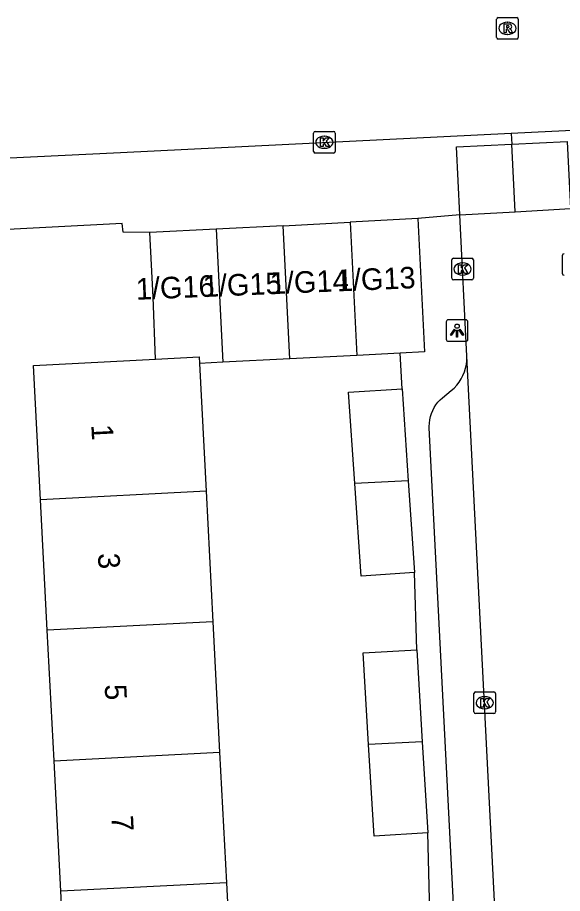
# Model space of a CAD drawing. Extents: x 161084 to 161928, y 385355 to 386522.
# Drawn here: x 161501.98 to 161527.19, y 385712.57 to 385753.12 of the extents above; entities that cross this region are included whole.
import ezdxf

# ---------------------------------------------------------------- set-up
doc = ezdxf.new("R2010")
doc.units = 0
for name, color, linetype in [('IMGEO_Kolk', 7, 'Continuous'), ('IMGEO_Lichtpunt', 7, 'Continuous'), ('IMGEO_Pand', 7, 'Continuous'), ('IMGEO_Pand_nummerreeks', 7, 'Continuous'), ('IMGEO_Rijbaan_lokaal_gesloten', 7, 'Continuous'), ('IMGEO_Rijbaan_lokaal_open', 7, 'Continuous'), ('IMGEO_Rioolput', 7, 'Continuous'), ('IMGEO_Voetpad_open', 7, 'Continuous')]:
    doc.layers.add(name, color=color, linetype=linetype)

msp = doc.modelspace()

# ---------------------------------------------------------------- linework, layer by layer
at = {"layer": 'IMGEO_Kolk'}
for p, q in [((161515.671, 385746.919), (161515.671, 385747.771)), ((161515.746, 385747.845), (161516.598, 385747.845)), ((161516.159, 385747.625), (161516.184, 385747.625)), ((161516.672, 385747.771), (161516.672, 385746.919)), ((161516.598, 385746.845), (161515.746, 385746.845)), ((161516.182, 385747.065), (161516.157, 385747.065)), ((161522.139, 385741.976), (161522.991, 385741.976)), ((161527.187, 385741.259), (161527.187, 385742.111)), ((161522.064, 385741.05), (161522.064, 385741.902)), ((161522.552, 385741.756), (161522.577, 385741.756)), ((161523.065, 385741.902), (161523.065, 385741.05)), ((161522.575, 385741.196), (161522.55, 385741.196)), ((161522.991, 385740.976), (161522.139, 385740.976)), ((161523.09, 385720.971), (161523.09, 385721.823)), ((161523.165, 385721.897), (161524.017, 385721.897)), ((161523.578, 385721.677), (161523.603, 385721.677)), ((161524.091, 385721.823), (161524.091, 385720.971)), ((161524.017, 385720.897), (161523.165, 385720.897)), ((161523.601, 385721.117), (161523.576, 385721.117))]:
    msp.add_line(p, q, dxfattribs=at)
for points in [[(161515.671, 385746.919), (161515.671, 385747.771)], [(161515.746, 385747.845), (161516.598, 385747.845)], [(161516.672, 385747.771), (161516.672, 385746.919)], [(161515.992, 385747.545), (161516.115, 385747.545), (161516.115, 385747.394), (161516.245, 385747.545), (161516.409, 385747.545), (161516.263, 385747.394), (161516.416, 385747.145), (161516.264, 385747.145), (161516.179, 385747.309), (161516.115, 385747.242), (161516.115, 385747.145), (161515.992, 385747.145), (161515.992, 385747.545)], [(161516.598, 385746.845), (161515.746, 385746.845)], [(161522.139, 385741.976), (161522.991, 385741.976)], [(161527.187, 385741.259), (161527.187, 385742.111)], [(161522.064, 385741.05), (161522.064, 385741.902)], [(161522.385, 385741.676), (161522.508, 385741.676), (161522.508, 385741.525), (161522.638, 385741.676), (161522.802, 385741.676), (161522.656, 385741.525), (161522.809, 385741.276), (161522.657, 385741.276), (161522.572, 385741.44), (161522.508, 385741.373), (161522.508, 385741.276), (161522.385, 385741.276), (161522.385, 385741.676)], [(161523.065, 385741.902), (161523.065, 385741.05)], [(161522.991, 385740.976), (161522.139, 385740.976)], [(161523.09, 385720.971), (161523.09, 385721.823)], [(161523.165, 385721.897), (161524.017, 385721.897)], [(161524.091, 385721.823), (161524.091, 385720.971)], [(161523.411, 385721.597), (161523.534, 385721.597), (161523.534, 385721.446), (161523.664, 385721.597), (161523.828, 385721.597), (161523.682, 385721.446), (161523.835, 385721.197), (161523.683, 385721.197), (161523.598, 385721.361), (161523.534, 385721.294), (161523.534, 385721.197), (161523.411, 385721.197), (161523.411, 385721.597)], [(161524.017, 385720.897), (161523.165, 385720.897)]]:
    msp.add_lwpolyline(points, dxfattribs=at)
for centre, start, end in [((161515.748, 385747.769), 91.552, 178.448), ((161515.748, 385747.769), 91.552, 178.448), ((161516.596, 385747.769), 1.552, 88.448), ((161516.596, 385747.769), 1.552, 88.448), ((161515.748, 385746.921), 181.552, 268.448), ((161515.748, 385746.921), 181.552, 268.448), ((161516.596, 385746.921), 271.552, 358.448), ((161516.596, 385746.921), 271.552, 358.448), ((161522.141, 385741.9), 91.552, 178.448), ((161522.141, 385741.9), 91.552, 178.448), ((161522.989, 385741.9), 1.552, 88.448), ((161522.989, 385741.9), 1.552, 88.448), ((161527.264, 385742.109), 91.552, 178.448), ((161527.264, 385742.109), 91.552, 178.448), ((161527.264, 385741.261), 181.552, 268.448), ((161527.264, 385741.261), 181.552, 268.448), ((161522.141, 385741.052), 181.552, 268.448), ((161522.141, 385741.052), 181.552, 268.448), ((161522.989, 385741.052), 271.552, 358.448), ((161522.989, 385741.052), 271.552, 358.448), ((161523.167, 385721.821), 91.552, 178.448), ((161523.167, 385721.821), 91.552, 178.448), ((161524.015, 385721.821), 1.552, 88.448), ((161524.015, 385721.821), 1.552, 88.448), ((161523.167, 385720.973), 181.552, 268.448), ((161523.167, 385720.973), 181.552, 268.448), ((161524.015, 385720.973), 271.552, 358.448), ((161524.015, 385720.973), 271.552, 358.448)]:
    msp.add_arc(centre, 0.0765, start, end, dxfattribs=at)
for centre, major_axis, ratio, start_param, end_param in [((161516.158, 385747.345), (-0.387, 0.002), 0.722429, 4.712389, 7.853982), ((161516.183, 385747.345), (-0.39, 0.002), 0.717154, 1.570796, 4.712389), ((161522.551, 385741.476), (-0.387, 0.002), 0.722429, 4.712389, 7.853982), ((161522.576, 385741.476), (-0.39, 0.002), 0.717154, 1.570796, 4.712389), ((161523.577, 385721.397), (-0.387, 0.002), 0.722429, 4.712389, 7.853982), ((161523.602, 385721.397), (-0.39, 0.002), 0.717154, 1.570796, 4.712389)]:
    msp.add_ellipse(centre, major_axis=major_axis, ratio=ratio, start_param=start_param, end_param=end_param, dxfattribs=at)
at = {"layer": 'IMGEO_Lichtpunt'}
for p, q in [((161522.716, 385739.127), (161521.908, 385739.127)), ((161522.716, 385739.127), (161521.908, 385739.127)), ((161521.814, 385739.032), (161521.814, 385738.225)), ((161521.814, 385739.032), (161521.814, 385738.225)), ((161522.81, 385738.225), (161522.81, 385739.032)), ((161522.81, 385738.225), (161522.81, 385739.032)), ((161521.908, 385738.131), (161522.716, 385738.131)), ((161521.908, 385738.131), (161522.716, 385738.131))]:
    msp.add_line(p, q, dxfattribs=at)
for points in [[(161522.188, 385738.696), (161522.227, 385738.668), (161522.039, 385738.406), (161522.001, 385738.433), (161522.188, 385738.696)], [(161522.4, 385738.668), (161522.438, 385738.695), (161522.625, 385738.433), (161522.586, 385738.405), (161522.4, 385738.668)], [(161522.29, 385738.648), (161522.337, 385738.648), (161522.337, 385738.326), (161522.29, 385738.326), (161522.29, 385738.648)]]:
    msp.add_lwpolyline(points, dxfattribs=at)
msp.add_circle((161522.313, 385738.83), 0.0994, dxfattribs=at)
for centre, start, end in [((161521.908, 385739.032), 90, 180), ((161521.908, 385739.032), 90, 180), ((161522.716, 385739.032), 0, 90), ((161522.716, 385739.032), 0, 90), ((161521.908, 385738.225), 180, 270), ((161521.908, 385738.225), 180, 270), ((161522.716, 385738.225), 270, 0), ((161522.716, 385738.225), 270, 360)]:
    msp.add_arc(centre, 0.0946, start, end, dxfattribs=at)
at = {"layer": 'IMGEO_Pand'}
for points in [[(161514.26, 385743.483), (161517.359, 385743.645)], [(161520.498, 385743.809), (161517.359, 385743.645)], [(161517.359, 385743.645), (161517.677, 385737.477)], [(161520.498, 385743.809), (161520.808, 385737.638), (161519.676, 385737.58)], [(161511.16, 385743.322), (161508.104, 385743.162)], [(161508.362, 385737.3), (161508.26, 385740.166), (161508.104, 385743.162)], [(161514.26, 385743.483), (161511.16, 385743.322)], [(161511.16, 385743.322), (161511.477, 385737.158)], [(161514.577, 385737.318), (161514.26, 385743.483)], [(161517.677, 385737.477), (161514.577, 385737.318)], [(161519.676, 385737.58), (161517.677, 385737.477)], [(161503.044, 385730.795), (161502.724, 385737.01), (161508.362, 385737.3)], [(161508.362, 385737.3), (161510.387, 385737.404), (161510.402, 385737.103)], [(161511.477, 385737.158), (161510.402, 385737.103)], [(161510.402, 385737.103), (161510.706, 385731.189)], [(161514.577, 385737.318), (161511.477, 385737.158)], [(161517.58, 385731.542), (161517.295, 385735.769), (161519.768, 385735.936)], [(161519.768, 385735.936), (161520.056, 385731.67)], [(161520.056, 385731.67), (161517.58, 385731.542)], [(161520.342, 385727.427), (161517.869, 385727.26), (161517.58, 385731.542)], [(161520.056, 385731.67), (161520.342, 385727.427)], [(161510.706, 385731.189), (161503.044, 385730.795)], [(161510.706, 385731.189), (161511.017, 385725.146)], [(161503.355, 385724.752), (161503.044, 385730.795)], [(161511.017, 385725.146), (161503.355, 385724.752)], [(161511.017, 385725.146), (161511.328, 385719.103)], [(161503.666, 385718.709), (161503.355, 385724.752)], [(161518.222, 385719.458), (161517.97, 385723.706), (161520.449, 385723.853)], [(161520.449, 385723.853), (161520.702, 385719.585)], [(161520.702, 385719.585), (161518.222, 385719.458)], [(161520.952, 385715.37), (161518.473, 385715.223), (161518.222, 385719.458)], [(161520.702, 385719.585), (161520.952, 385715.37)], [(161503.666, 385718.709), (161511.328, 385719.103)], [(161511.328, 385719.103), (161511.639, 385713.06)], [(161503.977, 385712.666), (161503.666, 385718.709)], [(161511.639, 385713.06), (161503.977, 385712.666)], [(161511.639, 385713.06), (161511.95, 385707.017)], [(161504.288, 385706.623), (161503.977, 385712.666)]]:
    msp.add_lwpolyline(points, dxfattribs=at)
at = {"layer": 'IMGEO_Rijbaan_lokaal_gesloten'}
for points in [[(161591.171, 385750.942), (161578.574, 385750.39), (161572.774, 385750.11), (161570.507, 385750), (161566.659, 385749.814), (161543.029, 385748.648), (161524.82, 385747.75)], [(161524.82, 385747.75), (161506.744, 385746.859), (161500, 385746.526), (161476.551, 385745.201), (161458.492, 385744.297)]]:
    msp.add_lwpolyline(points, dxfattribs=at)
at = {"layer": 'IMGEO_Rijbaan_lokaal_open'}
for points in [[(161522.438, 385743.98), (161524.999, 385744.128)], [(161522.77, 385737.447), (161522.438, 385743.98)], [(161524.999, 385744.128), (161527.559, 385744.275)], [(161526.054, 385672.673), (161522.77, 385737.447)]]:
    msp.add_lwpolyline(points, dxfattribs=at)
at = {"layer": 'IMGEO_Rioolput'}
for p, q in [((161524.143, 385752.194), (161524.143, 385753.046)), ((161524.218, 385753.12), (161525.07, 385753.12)), ((161524.631, 385752.9), (161524.656, 385752.9)), ((161525.144, 385753.046), (161525.144, 385752.194)), ((161525.07, 385752.12), (161524.218, 385752.12)), ((161524.654, 385752.34), (161524.629, 385752.34))]:
    msp.add_line(p, q, dxfattribs=at)
for points in [[(161524.143, 385752.194), (161524.143, 385753.046)], [(161524.218, 385753.12), (161525.07, 385753.12)], [(161525.144, 385753.046), (161525.144, 385752.194)], [(161524.732, 385752.818), (161524.48, 385752.82), (161524.48, 385752.42)], [(161524.48, 385752.42), (161524.604, 385752.42), (161524.604, 385752.582), (161524.615, 385752.582)], [(161524.658, 385752.739), (161524.604, 385752.739), (161524.604, 385752.658)], [(161524.604, 385752.658), (161524.656, 385752.658)], [(161524.662, 385752.553), (161524.733, 385752.42), (161524.873, 385752.42), (161524.808, 385752.546)], [(161525.07, 385752.12), (161524.218, 385752.12)]]:
    msp.add_lwpolyline(points, dxfattribs=at)
for centre, radius, start, end in [((161524.22, 385753.044), 0.0765, 91.552, 178.448), ((161524.22, 385753.044), 0.0765, 91.552, 178.448), ((161525.068, 385753.044), 0.0765, 1.552, 88.448), ((161525.068, 385753.044), 0.0765, 1.552, 88.448), ((161524.614, 385752.529), 0.0533, 26.0293, 88.6989), ((161524.64, 385752.847), 0.19, 274.7715, 282.9687), ((161524.664, 385752.643), 0.0964, 77.0061, 93.1865), ((161524.678, 385752.7), 0.0378, 276.6634, 79.6772), ((161524.731, 385752.708), 0.109, 350.3612, 89.416), ((161524.729, 385752.708), 0.112, 277.5842, 350.9817), ((161524.713, 385752.493), 0.108, 29.5134, 73.7905), ((161524.22, 385752.196), 0.0765, 181.552, 268.448), ((161524.22, 385752.196), 0.0765, 181.552, 268.448), ((161525.068, 385752.196), 0.0765, 271.552, 358.448), ((161525.068, 385752.196), 0.0765, 271.552, 358.448)]:
    msp.add_arc(centre, radius, start, end, dxfattribs=at)
for centre, major_axis, ratio, start_param, end_param in [((161524.63, 385752.62), (-0.387, 0.002), 0.722429, 4.712389, 7.853982), ((161524.655, 385752.62), (-0.39, 0.002), 0.717154, 1.570796, 4.712389)]:
    msp.add_ellipse(centre, major_axis=major_axis, ratio=ratio, start_param=start_param, end_param=end_param, dxfattribs=at)
at = {"layer": 'IMGEO_Voetpad_open'}
for points in [[(161524.82, 385747.75), (161524.844, 385747.262)], [(161522.438, 385743.98), (161522.282, 385747.136), (161524.844, 385747.262)], [(161524.844, 385747.262), (161527.405, 385747.388), (161527.559, 385744.275)], [(161524.999, 385744.128), (161524.844, 385747.262)], [(161522.438, 385743.98), (161520.498, 385743.809)], [(161508.104, 385743.162), (161506.866, 385743.186), (161506.812, 385743.591), (161500.033, 385743.232), (161493.92, 385742.831)], [(161519.768, 385735.936), (161519.676, 385737.58)], [(161523.932, 385677.02), (161521.026, 385734.119), (161521.024, 385734.192), (161521.029, 385734.343), (161521.048, 385734.493), (161521.08, 385734.641), (161521.125, 385734.786), (161521.183, 385734.926), (161521.253, 385735.06), (161521.335, 385735.187), (161521.428, 385735.307), (161521.531, 385735.418), (161521.644, 385735.519), (161522.041, 385735.846), (161522.174, 385735.966), (161522.296, 385736.097), (161522.405, 385736.238), (161522.502, 385736.389), (161522.584, 385736.547), (161522.652, 385736.712), (161522.705, 385736.883), (161522.743, 385737.058), (161522.765, 385737.235), (161522.771, 385737.414), (161522.77, 385737.447)], [(161520.449, 385723.853), (161520.342, 385727.427)], [(161521.05, 385711.681), (161520.952, 385715.37)]]:
    msp.add_lwpolyline(points, dxfattribs=at)

# ---------------------------------------------------------------- texts
at = {"layer": 'IMGEO_Pand_nummerreeks'}
for s, rotation, p in [('1/G13', 2.4064, (161516.77, 385740.439)), ('1/G16', 2.4064, (161507.473, 385740.049)), ('1/G15', 2.4064, (161510.572, 385740.179)), ('1/G14', 2.4064, (161513.671, 385740.309)), ('1', 272.9455, (161505.388, 385734.264)), ('3', 272.9455, (161505.695, 385728.306)), ('5', 272.9455, (161506.007, 385722.235)), ('7', 272.9455, (161506.32, 385716.163))]:
    msp.add_text(s, height=1, rotation=rotation, dxfattribs=at).set_placement(p)

doc.saveas('drawing.dxf')
